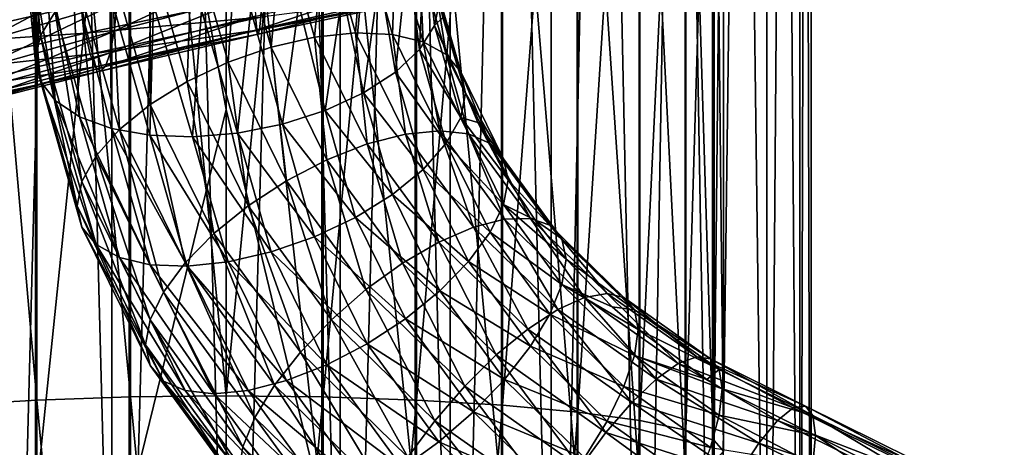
# Model space of a CAD drawing. Header units: metres. Extents: x -80 to 80, y -455 to 95.
# Tile 312 of 656: x -3.53 to 13.3, y -175.56 to -168.26. Entities that reach past the tile are written whole.
import ezdxf

# ---------------------------------------------------------------- set-up
doc = ezdxf.new("R2010")
doc.units = ezdxf.units.M
for name, color, linetype in [('solid_501010_K_01', 7, 'CONTINUOUS'), ('solid_501010_k_01_02', 7, 'CONTINUOUS'), ('solid_501010_k_02_01', 7, 'CONTINUOUS')]:
    doc.layers.add(name, color=color, linetype=linetype)

msp = doc.modelspace()

# ---------------------------------------------------------------- linework, layer by layer
at = {"layer": 'solid_501010_K_01'}
for points in [[(3.826834, -181.584335, 231.391663), (3.826834, -110.287094, 183.301071), (1.950903, -109.968887, 183.772842)], [(1.950903, -181.266113, 231.863434), (3.826834, -181.584335, 231.391663), (1.950903, -109.968887, 183.772842)], [(5.555702, -182.101074, 230.625549), (5.555702, -110.803848, 182.534958), (3.826834, -110.287094, 183.301071)], [(3.826834, -181.584335, 231.391663), (5.555702, -182.101074, 230.625549), (3.826834, -110.287094, 183.301071)], [(7.071068, -182.796509, 229.594528), (7.071068, -111.499275, 181.503937), (5.555702, -110.803848, 182.534958)], [(5.555702, -182.101074, 230.625549), (7.071068, -182.796509, 229.594528), (5.555702, -110.803848, 182.534958)], [(3.826834, -191.91687, 216.073044), (3.826834, -120.619637, 167.982452), (5.555702, -120.102882, 168.748566)], [(5.555702, -191.400116, 216.839157), (3.826834, -191.91687, 216.073044), (5.555702, -120.102882, 168.748566)], [(1.950903, -192.235077, 215.601273), (1.950903, -120.937851, 167.510681), (3.826834, -120.619637, 167.982452)], [(3.826834, -191.91687, 216.073044), (1.950903, -192.235077, 215.601273), (3.826834, -120.619637, 167.982452)], [(0, -192.342529, 215.441971), (0, -121.045296, 167.351379), (1.950903, -120.937851, 167.510681)], [(1.950903, -192.235077, 215.601273), (0, -192.342529, 215.441971), (1.950903, -120.937851, 167.510681)], [(0, -157.721603, 1145.31958), (0, -174.684158, 1147.603394), (1.658268, -157.752869, 1145.159302)], [(0, -174.684158, 1147.603394), (1.658268, -174.702347, 1147.44104), (1.658268, -157.752869, 1145.159302)], [(1.658268, -157.752869, 1145.159302), (1.658268, -174.702347, 1147.44104), (3.254351, -157.845566, 1144.683838)], [(1.658268, -174.702347, 1147.44104), (3.254351, -174.756241, 1146.959595), (3.254351, -157.845566, 1144.683838)], [(3.254351, -157.845566, 1144.683838), (3.254351, -174.756241, 1146.959595), (4.725122, -157.99614, 1143.911499)], [(3.254351, -174.756241, 1146.959595), (4.725122, -174.843781, 1146.177612), (4.725122, -157.99614, 1143.911499)], [(4.725122, -157.99614, 1143.911499), (4.725122, -174.843781, 1146.177612), (6.013947, -158.198792, 1142.872192)], [(4.725122, -174.843781, 1146.177612), (6.013947, -174.961578, 1145.125244), (6.013947, -158.198792, 1142.872192)], [(7.058206, -160.254974, 1132.325806), (7.058206, -176.156952, 1134.446777), (5.997412, -160.501343, 1131.062256)], [(5.997412, -160.501343, 1131.062256), (5.997412, -176.300171, 1133.167358), (4.705681, -160.703308, 1130.026245)], [(7.058206, -176.156952, 1134.446777), (5.997412, -176.300171, 1133.167358), (5.997412, -160.501343, 1131.062256)], [(3.232754, -160.853104, 1129.257935), (3.232754, -176.504669, 1131.340576), (1.635345, -160.944962, 1128.786865)], [(4.705681, -160.703308, 1130.026245), (4.705681, -176.417587, 1132.11853), (3.232754, -160.853104, 1129.257935)], [(4.705681, -176.417587, 1132.11853), (3.232754, -176.504669, 1131.340576), (3.232754, -160.853104, 1129.257935)], [(5.997412, -176.300171, 1133.167358), (4.705681, -176.417587, 1132.11853), (4.705681, -160.703308, 1130.026245)], [(0, -161.750977, 1128.765015), (1.635345, -160.944962, 1128.786865), (1.635345, -176.55806, 1130.863525)], [(3.232754, -176.504669, 1131.340576), (1.635345, -176.55806, 1130.863525), (1.635345, -160.944962, 1128.786865)], [(0, -169.794952, 1129.964111), (0, -161.750977, 1128.765015), (1.635345, -176.55806, 1130.863525)], [(0.034208, -168.983932, 630.865479), (-0.574443, -166.84639, 632.099609), (0.194292, -166.694305, 632.086121)], [(0.772901, -168.726349, 630.912903), (0.034208, -168.983932, 630.865479), (0.194292, -166.694305, 632.086121)], [(0.772901, -168.726349, 630.912903), (0.194292, -166.694305, 632.086121), (0.963027, -166.629974, 632.224548)], [(1.511594, -168.556519, 631.112305), (0.772901, -168.726349, 630.912903), (0.963027, -166.629974, 632.224548)], [(1.511594, -168.556519, 631.112305), (0.963027, -166.629974, 632.224548), (1.693215, -166.656616, 632.508057)], [(2.213246, -168.482941, 631.453674), (1.511594, -168.556519, 631.112305), (1.693215, -166.656616, 632.508057)], [(2.213246, -168.482941, 631.453674), (1.693215, -166.656616, 632.508057), (2.348241, -166.772903, 632.922424)], [(2.842673, -168.509323, 631.919922), (2.213246, -168.482941, 631.453674), (2.348241, -166.772903, 632.922424)], [(2.842673, -168.509323, 631.919922), (2.348241, -166.772903, 632.922424), (2.895258, -166.973007, 633.446838)], [(3.306838, -168.765472, 636.685303), (3.398296, -166.779053, 637.045776), (3.099096, -167.173523, 637.729004)], [(3.306838, -168.765472, 636.685303), (3.562342, -168.359634, 636.065369), (3.398296, -166.779053, 637.045776)], [(3.562342, -168.359634, 636.065369), (3.648957, -167.958023, 635.397949), (3.398296, -166.779053, 637.045776)], [(3.368313, -168.634354, 632.487671), (2.842673, -168.509323, 631.919922), (2.895258, -166.973007, 633.446838)], [(3.368313, -168.634354, 632.487671), (2.895258, -166.973007, 633.446838), (3.306838, -167.246887, 634.054993)], [(2.895258, -169.155228, 637.226563), (3.099096, -167.173523, 637.729004), (2.619788, -167.520721, 638.330383)], [(2.895258, -169.155228, 637.226563), (3.306838, -168.765472, 636.685303), (3.099096, -167.173523, 637.729004)], [(3.763808, -168.851746, 633.128418), (3.306838, -167.246887, 634.054993), (3.562342, -167.580811, 634.716431)], [(3.763808, -168.851746, 633.128418), (3.368313, -168.634354, 632.487671), (3.306838, -167.246887, 634.054993)], [(-1.914521, -168.452042, 1154.873047), (-1.863869, -167.96666, 1154.44458), (0.474618, -167.345093, 1154.493408)], [(0.487516, -167.829193, 1154.926636), (-1.914521, -168.452042, 1154.873047), (0.474618, -167.345093, 1154.493408)], [(2.348241, -169.509323, 637.662048), (2.619788, -167.520721, 638.330383), (1.988227, -167.800476, 638.814941)], [(2.348241, -169.509323, 637.662048), (2.895258, -169.155228, 637.226563), (2.619788, -167.520721, 638.330383)], [(4.009326, -169.150589, 633.81012), (3.562342, -167.580811, 634.716431), (3.648957, -167.958023, 635.397949)], [(4.009326, -169.150589, 633.81012), (3.763808, -168.851746, 633.128418), (3.562342, -167.580811, 634.716431)], [(0.524433, -168.430115, 1156.074707), (0.504365, -168.200897, 1155.461792), (2.974782, -167.623566, 1155.098511)], [(3.093142, -167.851959, 1155.700439), (0.524433, -168.430115, 1156.074707), (2.974782, -167.623566, 1155.098511)], [(-2.467812, -168.00209, 1158.914307), (-2.401798, -168.489227, 1158.47937), (0.611597, -167.852859, 1158.563965)], [(0.611597, -167.852859, 1158.563965), (-2.401798, -168.489227, 1158.47937), (0.591559, -168.215012, 1158.016968)], [(-1.98069, -168.825485, 1155.402954), (-1.914521, -168.452042, 1154.873047), (0.487516, -167.829193, 1154.926636)], [(0.504365, -168.200897, 1155.461792), (-1.98069, -168.825485, 1155.402954), (0.487516, -167.829193, 1154.926636)], [(0.546583, -168.506897, 1156.731812), (0.524433, -168.430115, 1156.074707), (3.093142, -167.851959, 1155.700439)], [(3.223786, -167.928085, 1156.344727), (0.546583, -168.506897, 1156.731812), (3.093142, -167.851959, 1155.700439)], [(0.569424, -168.434174, 1157.3927), (0.546583, -168.506897, 1156.731812), (3.223786, -167.928085, 1156.344727)], [(3.358504, -167.854965, 1156.992065), (0.569424, -168.434174, 1157.3927), (3.223786, -167.928085, 1156.344727)], [(0.591559, -168.215012, 1158.016968), (0.569424, -168.434174, 1157.3927), (3.358504, -167.854965, 1156.992065)], [(1.693215, -169.810013, 637.96991), (1.988227, -167.800476, 638.814941), (1.241117, -167.996536, 639.154541)], [(1.693215, -169.810013, 637.96991), (2.348241, -169.509323, 637.662048), (1.988227, -167.800476, 638.814941)], [(0.194292, -170.194305, 638.148254), (0.963027, -170.042221, 638.134766), (0.421878, -168.097488, 639.329407)], [(0.963027, -170.042221, 638.134766), (1.241117, -167.996536, 639.154541), (0.421878, -168.097488, 639.329407)], [(0.963027, -170.042221, 638.134766), (1.693215, -169.810013, 637.96991), (1.241117, -167.996536, 639.154541)], [(3.702589, -168.221405, 635.24585), (3.648957, -167.958023, 635.397949), (3.562342, -168.359634, 636.065369)], [(4.009326, -169.150589, 633.81012), (3.648957, -167.958023, 635.397949), (3.702589, -168.221405, 635.24585)], [(-2.401798, -168.489227, 1158.47937), (-2.32311, -168.849075, 1157.936401), (0.591559, -168.215012, 1158.016968)], [(0.591559, -168.215012, 1158.016968), (-2.32311, -168.849075, 1157.936401), (0.569424, -168.434174, 1157.3927)], [(-2.059498, -169.056824, 1156.010254), (-1.98069, -168.825485, 1155.402954), (0.504365, -168.200897, 1155.461792)], [(0.524433, -168.430115, 1156.074707), (-2.059498, -169.056824, 1156.010254), (0.504365, -168.200897, 1155.461792)], [(4.092557, -169.51593, 634.498474), (3.702589, -168.221405, 635.24585), (3.562342, -168.359634, 636.065369)], [(4.009326, -169.150589, 633.81012), (3.702589, -168.221405, 635.24585), (4.092557, -169.51593, 634.498474)], [(-2.32311, -168.849075, 1157.936401), (-2.236183, -169.065765, 1157.317017), (0.569424, -168.434174, 1157.3927)], [(0.569424, -168.434174, 1157.3927), (-2.236183, -169.065765, 1157.317017), (0.546583, -168.506897, 1156.731812)], [(-2.146485, -169.135986, 1156.661499), (-2.059498, -169.056824, 1156.010254), (0.524433, -168.430115, 1156.074707)], [(0.546583, -168.506897, 1156.731812), (-2.146485, -169.135986, 1156.661499), (0.524433, -168.430115, 1156.074707)], [(4.009326, -169.929413, 635.159058), (3.562342, -168.359634, 636.065369), (3.306838, -168.765472, 636.685303)], [(4.009326, -169.929413, 635.159058), (4.092557, -169.51593, 634.498474), (3.562342, -168.359634, 636.065369)], [(-2.236183, -169.065765, 1157.317017), (-2.146485, -169.135986, 1156.661499), (0.546583, -168.506897, 1156.731812)], [(1.720808, -170.65155, 629.801392), (0.772901, -168.726349, 630.912903), (1.511594, -168.556519, 631.112305)], [(2.410284, -170.38176, 630.058472), (1.511594, -168.556519, 631.112305), (2.213246, -168.482941, 631.453674)], [(2.410284, -170.38176, 630.058472), (1.720808, -170.65155, 629.801392), (1.511594, -168.556519, 631.112305)], [(3.065187, -170.213242, 630.454651), (2.213246, -168.482941, 631.453674), (2.842673, -168.509323, 631.919922)], [(3.065187, -170.213242, 630.454651), (2.410284, -170.38176, 630.058472), (2.213246, -168.482941, 631.453674)], [(3.652677, -170.154449, 630.970093), (2.842673, -168.509323, 631.919922), (3.368313, -168.634354, 632.487671)], [(3.652677, -170.154449, 630.970093), (3.065187, -170.213242, 630.454651), (2.842673, -168.509323, 631.919922)], [(1.031331, -171.009109, 629.696289), (0.034208, -168.983932, 630.865479), (0.772901, -168.726349, 630.912903)], [(1.720808, -170.65155, 629.801392), (1.031331, -171.009109, 629.696289), (0.772901, -168.726349, 630.912903)], [(3.763808, -170.370331, 635.758728), (3.306838, -168.765472, 636.685303), (2.895258, -169.155228, 637.226563)], [(3.763808, -170.370331, 635.758728), (4.009326, -169.929413, 635.159058), (3.306838, -168.765472, 636.685303)], [(4.143295, -170.208344, 631.578918), (3.368313, -168.634354, 632.487671), (3.763808, -168.851746, 633.128418)], [(4.143295, -170.208344, 631.578918), (3.652677, -170.154449, 630.970093), (3.368313, -168.634354, 632.487671)], [(4.51244, -170.372223, 632.25061), (3.763808, -168.851746, 633.128418), (4.009326, -169.150589, 633.81012)], [(4.51244, -170.372223, 632.25061), (4.143295, -170.208344, 631.578918), (3.763808, -168.851746, 633.128418)], [(0.376428, -171.436478, 629.748413), (-0.667444, -169.31636, 630.972473), (0.034208, -168.983932, 630.865479)], [(1.031331, -171.009109, 629.696289), (0.376428, -171.436478, 629.748413), (0.034208, -168.983932, 630.865479)], [(3.368313, -170.816574, 636.267334), (2.895258, -169.155228, 637.226563), (2.348241, -169.509323, 637.662048)], [(3.368313, -170.816574, 636.267334), (3.763808, -170.370331, 635.758728), (2.895258, -169.155228, 637.226563)], [(4.741601, -170.637848, 632.951416), (4.009326, -169.150589, 633.81012), (4.092557, -169.51593, 634.498474)], [(4.741601, -170.637848, 632.951416), (4.51244, -170.372223, 632.25061), (4.009326, -169.150589, 633.81012)], [(2.842673, -171.245743, 636.659485), (2.348241, -169.509323, 637.662048), (1.693215, -169.810013, 637.96991)], [(2.842673, -171.245743, 636.659485), (3.368313, -170.816574, 636.267334), (2.348241, -169.509323, 637.662048)], [(4.303218, -170.016983, 634.209229), (4.092557, -169.51593, 634.498474), (4.009326, -169.929413, 635.159058)], [(4.741601, -170.637848, 632.951416), (4.092557, -169.51593, 634.498474), (4.303218, -170.016983, 634.209229)], [(0, -177.882584, 1130.820557), (0, -169.794952, 1129.964111), (1.635345, -176.55806, 1130.863525)], [(2.213246, -171.636337, 636.915466), (1.693215, -169.810013, 637.96991), (0.963027, -170.042221, 638.134766)], [(2.213246, -171.636337, 636.915466), (2.842673, -171.245743, 636.659485), (1.693215, -169.810013, 637.96991)], [(4.741601, -171.416672, 634.300415), (4.009326, -169.929413, 635.159058), (3.763808, -170.370331, 635.758728)], [(4.819286, -170.991913, 633.646301), (4.303218, -170.016983, 634.209229), (4.009326, -169.929413, 635.159058)], [(4.741601, -171.416672, 634.300415), (4.819286, -170.991913, 633.646301), (4.009326, -169.929413, 635.159058)], [(1.511594, -171.968765, 637.022461), (0.963027, -170.042221, 638.134766), (0.194292, -170.194305, 638.148254)], [(1.511594, -171.968765, 637.022461), (2.213246, -171.636337, 636.915466), (0.963027, -170.042221, 638.134766)], [(4.741601, -170.637848, 632.951416), (4.303218, -170.016983, 634.209229), (4.819286, -170.991913, 633.646301)], [(0.772901, -172.226349, 636.975098), (1.511594, -171.968765, 637.022461), (0.194292, -170.194305, 638.148254)], [(3.635769, -172.058319, 629.090515), (2.410284, -170.38176, 630.058472), (3.065187, -170.213242, 630.454651)], [(4.226924, -171.802597, 629.537048), (3.065187, -170.213242, 630.454651), (3.652677, -170.154449, 630.970093)], [(4.226924, -171.802597, 629.537048), (3.635769, -172.058319, 629.090515), (3.065187, -170.213242, 630.454651)], [(4.757227, -171.665573, 630.097656), (3.652677, -170.154449, 630.970093), (4.143295, -170.208344, 631.578918)], [(4.757227, -171.665573, 630.097656), (4.226924, -171.802597, 629.537048), (3.652677, -170.154449, 630.970093)], [(5.200089, -171.654129, 630.744202), (4.143295, -170.208344, 631.578918), (4.51244, -170.372223, 632.25061)], [(5.200089, -171.654129, 630.744202), (4.757227, -171.665573, 630.097656), (4.143295, -170.208344, 631.578918)], [(3.013407, -172.419937, 628.780396), (1.720808, -170.65155, 629.801392), (2.410284, -170.38176, 630.058472)], [(3.635769, -172.058319, 629.090515), (3.013407, -172.419937, 628.780396), (2.410284, -170.38176, 630.058472)], [(4.51244, -171.890808, 634.880859), (3.763808, -170.370331, 635.758728), (3.368313, -170.816574, 636.267334)], [(4.51244, -171.890808, 634.880859), (4.741601, -171.416672, 634.300415), (3.763808, -170.370331, 635.758728)], [(5.533301, -171.768845, 631.444214), (4.51244, -170.372223, 632.25061), (4.741601, -170.637848, 632.951416)], [(5.533301, -171.768845, 631.444214), (5.200089, -171.654129, 630.744202), (4.51244, -170.372223, 632.25061)], [(2.391044, -172.869308, 628.622314), (1.031331, -171.009109, 629.696289), (1.720808, -170.65155, 629.801392)], [(3.013407, -172.419937, 628.780396), (2.391044, -172.869308, 628.622314), (1.720808, -170.65155, 629.801392)], [(5.740155, -172.003952, 632.16272), (4.741601, -170.637848, 632.951416), (4.819286, -170.991913, 633.646301)], [(5.740155, -172.003952, 632.16272), (5.533301, -171.768845, 631.444214), (4.741601, -170.637848, 632.951416)], [(4.143295, -172.390564, 635.358643), (3.368313, -170.816574, 636.267334), (2.842673, -171.245743, 636.659485)], [(4.143295, -172.390564, 635.358643), (4.51244, -171.890808, 634.880859), (3.368313, -170.816574, 636.267334)], [(1.799889, -173.383896, 628.624084), (0.376428, -171.436478, 629.748413), (1.031331, -171.009109, 629.696289)], [(2.391044, -172.869308, 628.622314), (1.799889, -173.383896, 628.624084), (1.031331, -171.009109, 629.696289)], [(5.280726, -171.683716, 633.246887), (4.819286, -170.991913, 633.646301), (4.741601, -171.416672, 634.300415)], [(5.740155, -172.003952, 632.16272), (4.819286, -170.991913, 633.646301), (5.280726, -171.683716, 633.246887)], [(3.652677, -172.890869, 635.709717), (2.842673, -171.245743, 636.659485), (2.213246, -171.636337, 636.915466)], [(3.652677, -172.890869, 635.709717), (4.143295, -172.390564, 635.358643), (2.842673, -171.245743, 636.659485)], [(1.269586, -173.937897, 628.785706), (-0.211062, -171.912247, 629.955261), (0.376428, -171.436478, 629.748413)], [(1.799889, -173.383896, 628.624084), (1.269586, -173.937897, 628.785706), (0.376428, -171.436478, 629.748413)], [(5.740155, -172.782776, 633.511658), (4.741601, -171.416672, 634.300415), (4.51244, -171.890808, 634.880859)], [(5.810278, -172.347687, 632.863586), (5.280726, -171.683716, 633.246887), (4.741601, -171.416672, 634.300415)], [(5.740155, -172.782776, 633.511658), (5.810278, -172.347687, 632.863586), (4.741601, -171.416672, 634.300415)], [(3.065187, -173.366623, 635.916504), (2.213246, -171.636337, 636.915466), (1.511594, -171.968765, 637.022461)], [(3.065187, -173.366623, 635.916504), (3.652677, -172.890869, 635.709717), (2.213246, -171.636337, 636.915466)], [(5.668301, -173.209763, 628.724609), (4.226924, -171.802597, 629.537048), (4.757227, -171.665573, 630.097656)], [(6.127654, -173.003464, 629.325195), (4.757227, -171.665573, 630.097656), (5.200089, -171.654129, 630.744202)], [(6.127654, -173.003464, 629.325195), (5.668301, -173.209763, 628.724609), (4.757227, -171.665573, 630.097656)], [(6.511262, -172.934174, 630.005127), (5.200089, -171.654129, 630.744202), (5.533301, -171.768845, 631.444214)], [(6.511262, -172.934174, 630.005127), (6.127654, -173.003464, 629.325195), (5.200089, -171.654129, 630.744202)], [(5.740155, -172.003952, 632.16272), (5.280726, -171.683716, 633.246887), (5.810278, -172.347687, 632.863586)], [(6.799892, -173.005371, 630.730347), (5.533301, -171.768845, 631.444214), (5.740155, -172.003952, 632.16272)], [(6.799892, -173.005371, 630.730347), (6.511262, -172.934174, 630.005127), (5.533301, -171.768845, 631.444214)], [(2.410284, -173.794006, 635.968689), (1.511594, -171.968765, 637.022461), (0.772901, -172.226349, 636.975098)], [(2.410284, -173.794006, 635.968689), (3.065187, -173.366623, 635.916504), (1.511594, -171.968765, 637.022461)], [(5.15624, -173.542694, 628.233521), (3.635769, -172.058319, 629.090515), (4.226924, -171.802597, 629.537048)], [(5.533301, -173.28743, 634.074524), (4.51244, -171.890808, 634.880859), (4.143295, -172.390564, 635.358643)], [(5.668301, -173.209763, 628.724609), (5.15624, -173.542694, 628.233521), (4.226924, -171.802597, 629.537048)], [(5.533301, -173.28743, 634.074524), (5.740155, -172.782776, 633.511658), (4.51244, -171.890808, 634.880859)], [(4.617146, -173.985611, 627.876465), (3.013407, -172.419937, 628.780396), (3.635769, -172.058319, 629.090515)], [(5.15624, -173.542694, 628.233521), (4.617146, -173.985611, 627.876465), (3.635769, -172.058319, 629.090515)], [(6.979071, -173.213455, 631.464417), (5.740155, -172.003952, 632.16272), (5.810278, -172.347687, 632.863586)], [(6.979071, -173.213455, 631.464417), (6.799892, -173.005371, 630.730347), (5.740155, -172.003952, 632.16272)], [(1.720808, -174.15155, 635.863586), (0.772901, -172.226349, 636.975098), (0.034208, -172.396194, 636.775696)], [(1.720808, -174.15155, 635.863586), (2.410284, -173.794006, 635.968689), (0.772901, -172.226349, 636.975098)], [(1.031331, -174.421356, 635.606445), (1.720808, -174.15155, 635.863586), (0.034208, -172.396194, 636.775696)], [(4.078052, -174.516266, 627.671387), (2.391044, -172.869308, 628.622314), (3.013407, -172.419937, 628.780396)], [(4.617146, -173.985611, 627.876465), (4.078052, -174.516266, 627.671387), (3.013407, -172.419937, 628.780396)], [(5.200089, -173.836349, 634.523865), (4.143295, -172.390564, 635.358643), (3.652677, -172.890869, 635.709717)], [(5.200089, -173.836349, 634.523865), (5.533301, -173.28743, 634.074524), (4.143295, -172.390564, 635.358643)], [(6.600672, -173.162903, 632.392883), (5.810278, -172.347687, 632.863586), (5.740155, -172.782776, 633.511658)], [(6.979071, -173.992279, 632.813354), (5.740155, -172.782776, 633.511658), (5.533301, -173.28743, 634.074524)], [(7.039812, -173.548019, 632.170532), (6.600672, -173.162903, 632.392883), (5.740155, -172.782776, 633.511658)], [(6.979071, -173.992279, 632.813354), (7.039812, -173.548019, 632.170532), (5.740155, -172.782776, 633.511658)], [(3.56599, -175.108063, 627.628662), (1.799889, -173.383896, 628.624084), (2.391044, -172.869308, 628.622314)], [(4.078052, -174.516266, 627.671387), (3.56599, -175.108063, 627.628662), (2.391044, -172.869308, 628.622314)], [(4.757227, -174.401978, 634.83728), (3.652677, -172.890869, 635.709717), (3.065187, -173.366623, 635.916504)], [(4.757227, -174.401978, 634.83728), (5.200089, -173.836349, 634.523865), (3.652677, -172.890869, 635.709717)], [(7.728382, -174.133408, 628.672852), (6.127654, -173.003464, 629.325195), (6.511262, -172.934174, 630.005127)], [(8.042781, -174.015259, 629.380981), (7.728382, -174.133408, 628.672852), (6.511262, -172.934174, 630.005127)], [(7.351905, -174.398193, 628.038513), (5.668301, -173.209763, 628.724609), (6.127654, -173.003464, 629.325195)], [(7.728382, -174.133408, 628.672852), (7.351905, -174.398193, 628.038513), (6.127654, -173.003464, 629.325195)], [(6.932228, -174.796356, 627.509705), (5.15624, -173.542694, 628.233521), (5.668301, -173.209763, 628.724609)], [(6.799892, -174.523956, 633.360596), (5.533301, -173.28743, 634.074524), (5.200089, -173.836349, 634.523865)], [(6.799892, -174.523956, 633.360596), (6.979071, -173.992279, 632.813354), (5.533301, -173.28743, 634.074524)], [(7.351905, -174.398193, 628.038513), (6.932228, -174.796356, 627.509705), (5.668301, -173.209763, 628.724609)], [(3.106638, -175.731339, 627.750305), (1.269586, -173.937897, 628.785706), (1.799889, -173.383896, 628.624084)], [(3.56599, -175.108063, 627.628662), (3.106638, -175.731339, 627.750305), (1.799889, -173.383896, 628.624084)], [(4.226924, -174.955978, 634.998901), (3.065187, -173.366623, 635.916504), (2.410284, -173.794006, 635.968689)], [(4.226924, -174.955978, 634.998901), (4.757227, -174.401978, 634.83728), (3.065187, -173.366623, 635.916504)], [(6.490396, -175.307922, 627.113037), (4.617146, -173.985611, 627.876465), (5.15624, -173.542694, 628.233521)], [(6.932228, -174.796356, 627.509705), (6.490396, -175.307922, 627.113037), (5.15624, -173.542694, 628.233521)], [(3.635769, -175.470566, 635.000671), (2.410284, -173.794006, 635.968689), (1.720808, -174.15155, 635.863586)], [(3.635769, -175.470566, 635.000671), (4.226924, -174.955978, 634.998901), (2.410284, -173.794006, 635.968689)], [(2.723029, -176.354828, 628.030273), (0.826724, -174.503525, 629.09906), (1.269586, -173.937897, 628.785706)], [(3.106638, -175.731339, 627.750305), (2.723029, -176.354828, 628.030273), (1.269586, -173.937897, 628.785706)], [(6.048564, -175.907227, 626.868347), (4.078052, -174.516266, 627.671387), (4.617146, -173.985611, 627.876465)], [(6.490396, -175.307922, 627.113037), (6.048564, -175.907227, 626.868347), (4.617146, -173.985611, 627.876465)], [(6.511262, -175.116394, 633.784851), (5.200089, -173.836349, 634.523865), (4.757227, -174.401978, 634.83728)], [(6.511262, -175.116394, 633.784851), (6.799892, -174.523956, 633.360596), (5.200089, -173.836349, 634.523865)], [(3.013407, -175.919937, 634.84259), (1.720808, -174.15155, 635.863586), (1.031331, -174.421356, 635.606445)], [(3.013407, -175.919937, 634.84259), (3.635769, -175.470566, 635.000671), (1.720808, -174.15155, 635.863586)], [(2.391044, -176.281555, 634.532471), (1.031331, -174.421356, 635.606445), (0.376428, -174.589859, 635.210266)], [(2.391044, -176.281555, 634.532471), (3.013407, -175.919937, 634.84259), (1.031331, -174.421356, 635.606445)], [(6.127654, -175.739883, 634.064819), (4.757227, -174.401978, 634.83728), (4.226924, -174.955978, 634.998901)], [(6.127654, -175.739883, 634.064819), (6.511262, -175.116394, 633.784851), (4.757227, -174.401978, 634.83728)], [(1.799889, -176.537277, 634.085938), (2.391044, -176.281555, 634.532471), (0.376428, -174.589859, 635.210266)], [(2.434399, -176.94725, 628.454468), (0.493512, -175.052444, 629.548462), (0.826724, -174.503525, 629.09906)], [(2.723029, -176.354828, 628.030273), (2.434399, -176.94725, 628.454468), (0.826724, -174.503525, 629.09906)], [(5.628888, -176.564255, 626.787903), (3.56599, -175.108063, 627.628662), (4.078052, -174.516266, 627.671387)], [(6.048564, -175.907227, 626.868347), (5.628888, -176.564255, 626.787903), (4.078052, -174.516266, 627.671387)], [(8.279337, -175.568283, 632.75769), (6.799892, -174.523956, 633.360596), (6.511262, -175.116394, 633.784851)], [(0, -174.684158, 1147.603394), (0, -191.776886, 1148.488159), (1.658268, -174.702347, 1147.44104)], [(0, -191.776886, 1148.488159), (1.658268, -191.78186, 1148.324829), (1.658268, -174.702347, 1147.44104)], [(1.658268, -174.702347, 1147.44104), (1.658268, -191.78186, 1148.324829), (3.254351, -174.756241, 1146.959595)], [(1.658268, -191.78186, 1148.324829), (3.254351, -191.796585, 1147.840698), (3.254351, -174.756241, 1146.959595)], [(3.254351, -174.756241, 1146.959595), (3.254351, -191.796585, 1147.840698), (4.725122, -174.843781, 1146.177612)], [(3.254351, -191.796585, 1147.840698), (4.725122, -191.820511, 1147.054199), (4.725122, -174.843781, 1146.177612)], [(5.668301, -176.363144, 634.186462), (4.226924, -174.955978, 634.998901), (3.635769, -175.470566, 635.000671)], [(5.668301, -176.363144, 634.186462), (6.127654, -175.739883, 634.064819), (4.226924, -174.955978, 634.998901)], [(4.725122, -174.843781, 1146.177612), (4.725122, -191.820511, 1147.054199), (6.013947, -174.961578, 1145.125244)], [(4.725122, -191.820511, 1147.054199), (6.013947, -191.852707, 1145.995728), (6.013947, -174.961578, 1145.125244)], [(2.255221, -177.478928, 629.001709), (0.286658, -175.557098, 630.111328), (0.493512, -175.052444, 629.548462)], [(2.434399, -176.94725, 628.454468), (2.255221, -177.478928, 629.001709), (0.493512, -175.052444, 629.548462)], [(5.252411, -177.246017, 626.875793), (3.106638, -175.731339, 627.750305), (3.56599, -175.108063, 627.628662)], [(5.628888, -176.564255, 626.787903), (5.252411, -177.246017, 626.875793), (3.56599, -175.108063, 627.628662)], [(8.042781, -176.197479, 633.160706), (6.511262, -175.116394, 633.784851), (6.127654, -175.739883, 634.064819)], [(8.042781, -176.197479, 633.160706), (8.279337, -175.568283, 632.75769), (6.511262, -175.116394, 633.784851)], [(8.388465, -176.694275, 626.342773), (6.048564, -175.907227, 626.868347), (6.490396, -175.307922, 627.113037)], [(8.750434, -176.032852, 626.723389), (8.388465, -176.694275, 626.342773), (6.490396, -175.307922, 627.113037)], [(5.15624, -176.954956, 634.143677), (3.635769, -175.470566, 635.000671), (3.013407, -175.919937, 634.84259)], [(5.15624, -176.954956, 634.143677), (5.668301, -176.363144, 634.186462), (3.635769, -175.470566, 635.000671)], [(0.286658, -175.557098, 630.111328), (2.19448, -177.923187, 629.644531), (0.216535, -175.992203, 630.759399)], [(2.255221, -177.478928, 629.001709), (2.19448, -177.923187, 629.644531), (0.286658, -175.557098, 630.111328)]]:
    msp.add_3dface(points, dxfattribs=at)
at = {"layer": 'solid_501010_k_01_02'}
for points in [[(8.314696, -183.64389, 228.338242), (8.314696, -112.346657, 180.24765), (7.071068, -111.499275, 181.503937)], [(7.071068, -182.796509, 229.594528), (8.314696, -183.64389, 228.338242), (7.071068, -111.499275, 181.503937)], [(9.238795, -184.610657, 226.904938), (9.238795, -113.313431, 178.814346), (8.314696, -112.346657, 180.24765)], [(8.314696, -183.64389, 228.338242), (9.238795, -184.610657, 226.904938), (8.314696, -112.346657, 180.24765)], [(9.807853, -185.659668, 225.349716), (9.807853, -114.362434, 177.259125), (9.238795, -113.313431, 178.814346)], [(9.238795, -184.610657, 226.904938), (9.807853, -185.659668, 225.349716), (9.238795, -113.313431, 178.814346)], [(10, -186.750595, 223.732346), (10, -115.453369, 175.641754), (9.807853, -114.362434, 177.259125)], [(9.807853, -185.659668, 225.349716), (10, -186.750595, 223.732346), (9.807853, -114.362434, 177.259125)], [(9.807853, -187.841522, 222.114975), (9.807853, -116.544296, 174.024384), (10, -115.453369, 175.641754)], [(10, -186.750595, 223.732346), (9.807853, -187.841522, 222.114975), (10, -115.453369, 175.641754)], [(9.238795, -188.890533, 220.559753), (9.238795, -117.593307, 172.469177), (9.807853, -116.544296, 174.024384)], [(9.807853, -187.841522, 222.114975), (9.238795, -188.890533, 220.559753), (9.807853, -116.544296, 174.024384)], [(8.314696, -189.8573, 219.126465), (8.314696, -118.560074, 171.035873), (9.238795, -117.593307, 172.469177)], [(9.238795, -188.890533, 220.559753), (8.314696, -189.8573, 219.126465), (9.238795, -117.593307, 172.469177)], [(7.071068, -190.704681, 217.870163), (7.071068, -119.407455, 169.779587), (8.314696, -118.560074, 171.035873)], [(8.314696, -189.8573, 219.126465), (7.071068, -190.704681, 217.870163), (8.314696, -118.560074, 171.035873)], [(5.555702, -191.400116, 216.839157), (5.555702, -120.102882, 168.748566), (7.071068, -119.407455, 169.779587)], [(7.071068, -190.704681, 217.870163), (5.555702, -191.400116, 216.839157), (7.071068, -119.407455, 169.779587)], [(6.013947, -158.198792, 1142.872192), (6.013947, -174.961578, 1145.125244), (7.071198, -158.445709, 1141.605713)], [(6.013947, -174.961578, 1145.125244), (7.071198, -175.105133, 1143.842896), (7.071198, -158.445709, 1141.605713)], [(7.071198, -158.445709, 1141.605713), (7.071198, -175.105133, 1143.842896), (7.856166, -158.727386, 1140.161011)], [(7.071198, -175.105133, 1143.842896), (7.856166, -175.26889, 1142.380127), (7.856166, -158.727386, 1140.161011)], [(7.856166, -158.727386, 1140.161011), (7.856166, -175.26889, 1142.380127), (8.338623, -159.032974, 1138.593506)], [(7.856166, -175.26889, 1142.380127), (8.338623, -175.446533, 1140.793091), (8.338623, -159.032974, 1138.593506)], [(8.338623, -159.032974, 1138.593506), (8.338623, -175.446533, 1140.793091), (8.499992, -159.350723, 1136.963867)], [(8.499992, -159.350723, 1136.963867), (8.499992, -175.631256, 1139.142944), (8.33406, -159.668381, 1135.334595)], [(8.338623, -175.446533, 1140.793091), (8.499992, -175.631256, 1139.142944), (8.499992, -159.350723, 1136.963867)], [(8.33406, -159.668381, 1135.334595), (8.33406, -175.815933, 1137.493286), (7.847216, -159.973724, 1133.768433)], [(8.499992, -175.631256, 1139.142944), (8.33406, -175.815933, 1137.493286), (8.33406, -159.668381, 1135.334595)], [(7.847216, -159.973724, 1133.768433), (7.847216, -175.993439, 1135.907593), (7.058206, -160.254974, 1132.325806)], [(8.33406, -175.815933, 1137.493286), (7.847216, -175.993439, 1135.907593), (7.847216, -159.973724, 1133.768433)], [(7.847216, -175.993439, 1135.907593), (7.058206, -176.156952, 1134.446777), (7.058206, -160.254974, 1132.325806)], [(6.979071, -173.213455, 631.464417), (5.810278, -172.347687, 632.863586), (6.600672, -173.162903, 632.392883)], [(8.042781, -174.015259, 629.380981), (6.511262, -172.934174, 630.005127), (6.799892, -173.005371, 630.730347)], [(8.279337, -174.049698, 630.12738), (6.799892, -173.005371, 630.730347), (6.979071, -173.213455, 631.464417)], [(8.279337, -174.049698, 630.12738), (8.042781, -174.015259, 629.380981), (6.799892, -173.005371, 630.730347)], [(6.979071, -173.213455, 631.464417), (6.600672, -173.162903, 632.392883), (7.039812, -173.548019, 632.170532)], [(8.426188, -174.23497, 630.874634), (6.979071, -173.213455, 631.464417), (7.039812, -173.548019, 632.170532)], [(8.426188, -174.23497, 630.874634), (8.279337, -174.049698, 630.12738), (6.979071, -173.213455, 631.464417)], [(8.21655, -174.402405, 631.677307), (7.039812, -173.548019, 632.170532), (6.979071, -173.992279, 632.813354)], [(8.426188, -174.23497, 630.874634), (7.039812, -173.548019, 632.170532), (8.21655, -174.402405, 631.677307)], [(8.426188, -175.013794, 632.223572), (6.979071, -173.992279, 632.813354), (6.799892, -174.523956, 633.360596)], [(8.47597, -174.561798, 631.585266), (8.21655, -174.402405, 631.677307), (6.979071, -173.992279, 632.813354)], [(8.426188, -175.013794, 632.223572), (8.47597, -174.561798, 631.585266), (6.979071, -173.992279, 632.813354)], [(9.42263, -175.102142, 627.945557), (7.351905, -174.398193, 628.038513), (7.728382, -174.133408, 628.672852)], [(9.693714, -174.88707, 628.716003), (7.728382, -174.133408, 628.672852), (8.042781, -174.015259, 629.380981)], [(9.693714, -174.88707, 628.716003), (9.42263, -175.102142, 627.945557), (7.728382, -174.133408, 628.672852)], [(9.899445, -174.858917, 629.534668), (8.042781, -174.015259, 629.380981), (8.279337, -174.049698, 630.12738)], [(9.899445, -174.858917, 629.534668), (9.693714, -174.88707, 628.716003), (8.042781, -174.015259, 629.380981)], [(10.027842, -175.019333, 630.353882), (8.279337, -174.049698, 630.12738), (8.426188, -174.23497, 630.874634)], [(10.027842, -175.019333, 630.353882), (9.899445, -174.858917, 629.534668), (8.279337, -174.049698, 630.12738)], [(8.426188, -174.23497, 630.874634), (8.21655, -174.402405, 631.677307), (8.47597, -174.561798, 631.585266)], [(10.027842, -175.019333, 630.353882), (8.426188, -174.23497, 630.874634), (8.47597, -174.561798, 631.585266)], [(9.10198, -175.491638, 627.268188), (6.932228, -174.796356, 627.509705), (7.351905, -174.398193, 628.038513)], [(9.42263, -175.102142, 627.945557), (9.10198, -175.491638, 627.268188), (7.351905, -174.398193, 628.038513)], [(8.279337, -175.568283, 632.75769), (8.426188, -175.013794, 632.223572), (6.799892, -174.523956, 633.360596)], [(10.071428, -175.358551, 631.125244), (8.47597, -174.561798, 631.585266), (8.426188, -175.013794, 632.223572)], [(10.027842, -175.019333, 630.353882), (8.47597, -174.561798, 631.585266), (10.071428, -175.358551, 631.125244)], [(8.750434, -176.032852, 626.723389), (6.490396, -175.307922, 627.113037), (6.932228, -174.796356, 627.509705)], [(9.10198, -175.491638, 627.268188), (8.750434, -176.032852, 626.723389), (6.932228, -174.796356, 627.509705)], [(6.013947, -174.961578, 1145.125244), (6.013947, -191.852707, 1145.995728), (7.071198, -175.105133, 1143.842896)], [(12.671943, -176.359711, 627.865784), (9.42263, -175.102142, 627.945557), (9.693714, -174.88707, 628.716003)], [(12.940881, -176.362808, 628.666443), (9.693714, -174.88707, 628.716003), (9.899445, -174.858917, 629.534668)], [(12.940881, -176.362808, 628.666443), (12.671943, -176.359711, 627.865784), (9.693714, -174.88707, 628.716003)], [(13.108726, -176.542725, 629.474365), (9.899445, -174.858917, 629.534668), (10.027842, -175.019333, 630.353882)], [(13.108726, -176.542725, 629.474365), (12.940881, -176.362808, 628.666443), (9.899445, -174.858917, 629.534668)], [(6.013947, -191.852707, 1145.995728), (7.071198, -191.891937, 1144.705933), (7.071198, -175.105133, 1143.842896)], [(7.071198, -175.105133, 1143.842896), (7.071198, -191.891937, 1144.705933), (7.856166, -175.26889, 1142.380127)], [(10.02879, -175.850677, 631.797852), (8.426188, -175.013794, 632.223572), (8.279337, -175.568283, 632.75769)], [(10.02879, -175.850677, 631.797852), (10.071428, -175.358551, 631.125244), (8.426188, -175.013794, 632.223572)], [(12.317574, -176.5336, 627.119141), (9.10198, -175.491638, 627.268188), (9.42263, -175.102142, 627.945557)], [(12.671943, -176.359711, 627.865784), (12.317574, -176.5336, 627.119141), (9.42263, -175.102142, 627.945557)], [(13.299675, -176.967636, 630.196228), (10.027842, -175.019333, 630.353882), (10.071428, -175.358551, 631.125244)], [(13.108726, -176.542725, 629.474365), (10.027842, -175.019333, 630.353882), (13.299675, -176.967636, 630.196228)], [(7.071198, -191.891937, 1144.705933), (7.856166, -191.936691, 1143.234619), (7.856166, -175.26889, 1142.380127)], [(7.856166, -175.26889, 1142.380127), (7.856166, -191.936691, 1143.234619), (8.338623, -175.446533, 1140.793091)], [(7.856166, -191.936691, 1143.234619), (8.338623, -191.985229, 1141.638428), (8.338623, -175.446533, 1140.793091)], [(8.338623, -175.446533, 1140.793091), (8.338623, -191.985229, 1141.638428), (8.499992, -175.631256, 1139.142944)], [(11.898409, -176.87439, 626.469849), (8.750434, -176.032852, 626.723389), (9.10198, -175.491638, 627.268188)], [(12.317574, -176.5336, 627.119141), (11.898409, -176.87439, 626.469849), (9.10198, -175.491638, 627.268188)], [(13.109966, -177.374222, 630.918213), (10.071428, -175.358551, 631.125244), (10.02879, -175.850677, 631.797852)], [(13.109966, -177.374222, 630.918213), (13.299675, -176.967636, 630.196228), (10.071428, -175.358551, 631.125244)]]:
    msp.add_3dface(points, dxfattribs=at)
at = {"layer": 'solid_501010_k_02_01'}
for points in [[(0, -181.158661, 232.02272), (0, -109.861435, 183.932129), (-1.950903, -109.968887, 183.772842)], [(1.950903, -181.266113, 231.863434), (1.950903, -109.968887, 183.772842), (0, -109.861435, 183.932129)], [(1.950903, -181.266113, 231.863434), (0, -109.861435, 183.932129), (0, -181.158661, 232.02272)], [(-1.950903, -181.266113, 231.863434), (-1.950903, -109.968887, 183.772842), (-3.826834, -110.287094, 183.301071)], [(-1.950903, -181.266113, 231.863434), (0, -181.158661, 232.02272), (-1.950903, -109.968887, 183.772842)], [(-3.826834, -181.584335, 231.391663), (-1.950903, -181.266113, 231.863434), (-3.826834, -110.287094, 183.301071)], [(-3.826834, -191.91687, 216.073044), (-3.826834, -120.619637, 167.982452), (-1.950903, -120.937851, 167.510681)], [(-1.950903, -192.235077, 215.601273), (-3.826834, -191.91687, 216.073044), (-1.950903, -120.937851, 167.510681)], [(-1.950903, -192.235077, 215.601273), (-1.950903, -120.937851, 167.510681), (0, -121.045296, 167.351379)], [(0, -192.342529, 215.441971), (-1.950903, -192.235077, 215.601273), (0, -121.045296, 167.351379)], [(-3.232754, -157.843903, 1144.692505), (-1.635345, -174.701874, 1147.445557), (-1.635345, -157.752045, 1145.163696)], [(-1.635345, -157.752045, 1145.163696), (0, -174.684158, 1147.603394), (0, -157.721603, 1145.31958)], [(-1.635345, -157.752045, 1145.163696), (-1.635345, -174.701874, 1147.445557), (0, -174.684158, 1147.603394)], [(-4.705681, -157.993683, 1143.924194), (-3.232754, -174.75528, 1146.968506), (-3.232754, -157.843903, 1144.692505)], [(-4.705681, -157.993683, 1143.924194), (-4.705681, -174.842361, 1146.190552), (-3.232754, -174.75528, 1146.968506)], [(-3.232754, -157.843903, 1144.692505), (-3.232754, -174.75528, 1146.968506), (-1.635345, -174.701874, 1147.445557)], [(-3.254351, -160.851425, 1129.266724), (-4.725122, -176.416168, 1132.131348), (-4.725122, -160.700836, 1130.039063)], [(-3.254351, -160.851425, 1129.266724), (-3.254351, -176.503708, 1131.349487), (-4.725122, -176.416168, 1132.131348)], [(-1.658268, -160.944122, 1128.79126), (-3.254351, -176.503708, 1131.349487), (-3.254351, -160.851425, 1129.266724)], [(-1.658268, -160.944122, 1128.79126), (-1.658268, -176.557602, 1130.868042), (-3.254351, -176.503708, 1131.349487)], [(-1.658268, -160.944122, 1128.79126), (0, -161.750977, 1128.765015), (0, -169.794952, 1129.964111)], [(-1.658268, -160.944122, 1128.79126), (0, -169.794952, 1129.964111), (-1.658268, -176.557602, 1130.868042)], [(-3.260373, -168.930588, 634.836426), (-3.5, -166.36026, 636.320435), (-3.398296, -165.941452, 635.595032)], [(-3.173757, -168.528976, 634.169006), (-3.260373, -168.930588, 634.836426), (-3.398296, -165.941452, 635.595032)], [(-2.918254, -168.123123, 633.549072), (-3.173757, -168.528976, 634.169006), (-3.398296, -165.941452, 635.595032)], [(-3.173757, -169.3078, 635.517944), (-3.398296, -166.779053, 637.045776), (-3.5, -166.36026, 636.320435)], [(-3.260373, -168.930588, 634.836426), (-3.173757, -169.3078, 635.517944), (-3.5, -166.36026, 636.320435)], [(-2.918254, -169.641724, 636.179382), (-3.099096, -167.173523, 637.729004), (-3.398296, -166.779053, 637.045776)], [(-3.173757, -169.3078, 635.517944), (-2.918254, -169.641724, 636.179382), (-3.398296, -166.779053, 637.045776)], [(-0.667444, -169.31636, 630.972473), (-1.304631, -167.078598, 632.264465), (-0.574443, -166.84639, 632.099609)], [(0.034208, -168.983932, 630.865479), (-0.667444, -169.31636, 630.972473), (-0.574443, -166.84639, 632.099609)], [(-1.296871, -169.706955, 631.228455), (-1.959656, -167.379288, 632.572327), (-1.304631, -167.078598, 632.264465)], [(-0.667444, -169.31636, 630.972473), (-1.296871, -169.706955, 631.228455), (-1.304631, -167.078598, 632.264465)], [(-2.506674, -169.915604, 636.787537), (-2.619788, -167.520721, 638.330383), (-3.099096, -167.173523, 637.729004)], [(-2.918254, -169.641724, 636.179382), (-2.506674, -169.915604, 636.787537), (-3.099096, -167.173523, 637.729004)], [(-4.149141, -168.630371, 1154.004883), (-4.077032, -168.063766, 1153.711304), (-1.831477, -167.400497, 1154.140503)], [(-1.863869, -167.96666, 1154.44458), (-4.149141, -168.630371, 1154.004883), (-1.831477, -167.400497, 1154.140503)], [(-1.822511, -170.136124, 631.620605), (-2.506674, -167.733383, 633.007813), (-1.959656, -167.379288, 632.572327)], [(-1.296871, -169.706955, 631.228455), (-1.822511, -170.136124, 631.620605), (-1.959656, -167.379288, 632.572327)], [(-1.959656, -170.115692, 637.311951), (-1.988227, -167.800476, 638.814941), (-2.619788, -167.520721, 638.330383)], [(-2.506674, -169.915604, 636.787537), (-1.959656, -170.115692, 637.311951), (-2.619788, -167.520721, 638.330383)], [(-2.218006, -170.582367, 632.129272), (-2.918254, -168.123123, 633.549072), (-2.506674, -167.733383, 633.007813)], [(-1.822511, -170.136124, 631.620605), (-2.218006, -170.582367, 632.129272), (-2.506674, -167.733383, 633.007813)], [(-1.304631, -170.231995, 637.726318), (-1.241117, -167.996536, 639.154541), (-1.988227, -167.800476, 638.814941)], [(-1.959656, -170.115692, 637.311951), (-1.304631, -170.231995, 637.726318), (-1.988227, -167.800476, 638.814941)], [(-5.605915, -168.119598, 1158.606689), (-5.493573, -168.694962, 1158.309937), (-2.467812, -168.00209, 1158.914307)], [(-2.467812, -168.00209, 1158.914307), (-5.493573, -168.694962, 1158.309937), (-2.401798, -168.489227, 1158.47937)], [(-4.261897, -169.117203, 1154.418091), (-4.149141, -168.630371, 1154.004883), (-1.863869, -167.96666, 1154.44458)], [(-1.914521, -168.452042, 1154.873047), (-4.261897, -169.117203, 1154.418091), (-1.863869, -167.96666, 1154.44458)], [(-1.304631, -170.231995, 637.726318), (-0.574443, -170.258636, 638.009827), (-1.241117, -167.996536, 639.154541)], [(-0.574443, -170.258636, 638.009827), (-0.421878, -168.097488, 639.329407), (-1.241117, -167.996536, 639.154541)], [(-0.574443, -170.258636, 638.009827), (0.194292, -170.194305, 638.148254), (-0.421878, -168.097488, 639.329407)], [(0.194292, -170.194305, 638.148254), (0.421878, -168.097488, 639.329407), (-0.421878, -168.097488, 639.329407)], [(-2.463525, -171.023285, 632.728882), (-3.173757, -168.528976, 634.169006), (-2.918254, -168.123123, 633.549072)], [(-2.218006, -170.582367, 632.129272), (-2.463525, -171.023285, 632.728882), (-2.918254, -168.123123, 633.549072)], [(-5.493573, -168.694962, 1158.309937), (-5.34662, -169.177612, 1157.891357), (-2.401798, -168.489227, 1158.47937)], [(-2.401798, -168.489227, 1158.47937), (-5.34662, -169.177612, 1157.891357), (-2.32311, -168.849075, 1157.936401)], [(-4.409196, -169.493011, 1154.928711), (-4.261897, -169.117203, 1154.418091), (-1.914521, -168.452042, 1154.873047)], [(-1.98069, -168.825485, 1155.402954), (-4.409196, -169.493011, 1154.928711), (-1.914521, -168.452042, 1154.873047)], [(-3.173757, -168.528976, 634.169006), (-2.546756, -171.436768, 633.389465), (-3.260373, -168.930588, 634.836426)], [(-2.463525, -171.023285, 632.728882), (-2.546756, -171.436768, 633.389465), (-3.173757, -168.528976, 634.169006)], [(-5.34662, -169.177612, 1157.891357), (-5.171453, -169.532791, 1157.368774), (-2.32311, -168.849075, 1157.936401)], [(-2.32311, -168.849075, 1157.936401), (-5.171453, -169.532791, 1157.368774), (-2.236183, -169.065765, 1157.317017)], [(-4.584628, -169.727585, 1155.513794), (-4.409196, -169.493011, 1154.928711), (-1.98069, -168.825485, 1155.402954)], [(-2.059498, -169.056824, 1156.010254), (-4.584628, -169.727585, 1155.513794), (-1.98069, -168.825485, 1155.402954)], [(-2.463525, -171.802109, 634.077881), (-3.173757, -169.3078, 635.517944), (-3.260373, -168.930588, 634.836426)], [(-2.546756, -171.436768, 633.389465), (-2.463525, -171.802109, 634.077881), (-3.260373, -168.930588, 634.836426)], [(-5.171453, -169.532791, 1157.368774), (-4.977946, -169.744827, 1156.772339), (-2.236183, -169.065765, 1157.317017)], [(-2.236183, -169.065765, 1157.317017), (-4.977946, -169.744827, 1156.772339), (-2.146485, -169.135986, 1156.661499)], [(-4.778269, -169.810654, 1156.141113), (-4.584628, -169.727585, 1155.513794), (-2.059498, -169.056824, 1156.010254)], [(-2.146485, -169.135986, 1156.661499), (-4.778269, -169.810654, 1156.141113), (-2.059498, -169.056824, 1156.010254)], [(-4.977946, -169.744827, 1156.772339), (-4.778269, -169.810654, 1156.141113), (-2.146485, -169.135986, 1156.661499)], [(-2.218006, -172.100952, 634.759521), (-2.918254, -169.641724, 636.179382), (-3.173757, -169.3078, 635.517944)], [(-2.463525, -171.802109, 634.077881), (-2.218006, -172.100952, 634.759521), (-3.173757, -169.3078, 635.517944)], [(-0.211062, -171.912247, 629.955261), (-1.296871, -169.706955, 631.228455), (-0.667444, -169.31636, 630.972473)], [(0.376428, -171.436478, 629.748413), (-0.211062, -171.912247, 629.955261), (-0.667444, -169.31636, 630.972473)], [(-1.822511, -172.318344, 635.40033), (-2.506674, -169.915604, 636.787537), (-2.918254, -169.641724, 636.179382)], [(-2.218006, -172.100952, 634.759521), (-1.822511, -172.318344, 635.40033), (-2.918254, -169.641724, 636.179382)], [(-0.70168, -172.412537, 630.306335), (-1.822511, -170.136124, 631.620605), (-1.296871, -169.706955, 631.228455)], [(-0.211062, -171.912247, 629.955261), (-0.70168, -172.412537, 630.306335), (-1.296871, -169.706955, 631.228455)], [(-1.296871, -172.443375, 635.968079), (-1.959656, -170.115692, 637.311951), (-2.506674, -169.915604, 636.787537)], [(-1.822511, -172.318344, 635.40033), (-1.296871, -172.443375, 635.968079), (-2.506674, -169.915604, 636.787537)], [(-1.658268, -176.557602, 1130.868042), (0, -169.794952, 1129.964111), (0, -177.882584, 1130.820557)], [(-0.667444, -172.469757, 636.434326), (-1.304631, -170.231995, 637.726318), (-1.959656, -170.115692, 637.311951)], [(-1.296871, -172.443375, 635.968079), (-0.667444, -172.469757, 636.434326), (-1.959656, -170.115692, 637.311951)], [(-1.070825, -172.912292, 630.784058), (-2.218006, -170.582367, 632.129272), (-1.822511, -170.136124, 631.620605)], [(-0.70168, -172.412537, 630.306335), (-1.070825, -172.912292, 630.784058), (-1.822511, -170.136124, 631.620605)], [(0.034208, -172.396194, 636.775696), (-0.574443, -170.258636, 638.009827), (-1.304631, -170.231995, 637.726318)], [(-0.667444, -172.469757, 636.434326), (0.034208, -172.396194, 636.775696), (-1.304631, -170.231995, 637.726318)], [(0.772901, -172.226349, 636.975098), (0.194292, -170.194305, 638.148254), (-0.574443, -170.258636, 638.009827)], [(0.034208, -172.396194, 636.775696), (0.772901, -172.226349, 636.975098), (-0.574443, -170.258636, 638.009827)], [(-1.299985, -173.386429, 631.364563), (-2.463525, -171.023285, 632.728882), (-2.218006, -170.582367, 632.129272)], [(-1.070825, -172.912292, 630.784058), (-1.299985, -173.386429, 631.364563), (-2.218006, -170.582367, 632.129272)], [(-2.463525, -171.023285, 632.728882), (-1.377671, -173.811188, 632.018616), (-2.546756, -171.436768, 633.389465)], [(-1.299985, -173.386429, 631.364563), (-1.377671, -173.811188, 632.018616), (-2.463525, -171.023285, 632.728882)], [(-1.299985, -174.165253, 632.713501), (-2.463525, -171.802109, 634.077881), (-2.546756, -171.436768, 633.389465)], [(-1.377671, -173.811188, 632.018616), (-1.299985, -174.165253, 632.713501), (-2.546756, -171.436768, 633.389465)], [(-1.070825, -174.430893, 633.414368), (-2.218006, -172.100952, 634.759521), (-2.463525, -171.802109, 634.077881)], [(-1.299985, -174.165253, 632.713501), (-1.070825, -174.430893, 633.414368), (-2.463525, -171.802109, 634.077881)], [(0.826724, -174.503525, 629.09906), (-0.70168, -172.412537, 630.306335), (-0.211062, -171.912247, 629.955261)], [(1.269586, -173.937897, 628.785706), (0.826724, -174.503525, 629.09906), (-0.211062, -171.912247, 629.955261)], [(-0.70168, -174.594757, 634.085999), (-1.822511, -172.318344, 635.40033), (-2.218006, -172.100952, 634.759521)], [(-1.070825, -174.430893, 633.414368), (-0.70168, -174.594757, 634.085999), (-2.218006, -172.100952, 634.759521)], [(-0.211062, -174.648651, 634.694824), (-1.296871, -172.443375, 635.968079), (-1.822511, -172.318344, 635.40033)], [(-0.70168, -174.594757, 634.085999), (-0.211062, -174.648651, 634.694824), (-1.822511, -172.318344, 635.40033)], [(0.376428, -174.589859, 635.210266), (-0.667444, -172.469757, 636.434326), (-1.296871, -172.443375, 635.968079)], [(-0.211062, -174.648651, 634.694824), (0.376428, -174.589859, 635.210266), (-1.296871, -172.443375, 635.968079)], [(0.493512, -175.052444, 629.548462), (-1.070825, -172.912292, 630.784058), (-0.70168, -172.412537, 630.306335)], [(0.826724, -174.503525, 629.09906), (0.493512, -175.052444, 629.548462), (-0.70168, -172.412537, 630.306335)], [(1.031331, -174.421356, 635.606445), (0.034208, -172.396194, 636.775696), (-0.667444, -172.469757, 636.434326)], [(0.376428, -174.589859, 635.210266), (1.031331, -174.421356, 635.606445), (-0.667444, -172.469757, 636.434326)], [(0.286658, -175.557098, 630.111328), (-1.299985, -173.386429, 631.364563), (-1.070825, -172.912292, 630.784058)], [(0.493512, -175.052444, 629.548462), (0.286658, -175.557098, 630.111328), (-1.070825, -172.912292, 630.784058)], [(-1.299985, -173.386429, 631.364563), (0.216535, -175.992203, 630.759399), (-1.377671, -173.811188, 632.018616)], [(0.286658, -175.557098, 630.111328), (0.216535, -175.992203, 630.759399), (-1.299985, -173.386429, 631.364563)], [(0.286658, -176.335922, 631.460266), (-1.299985, -174.165253, 632.713501), (-1.377671, -173.811188, 632.018616)], [(0.216535, -175.992203, 630.759399), (0.286658, -176.335922, 631.460266), (-1.377671, -173.811188, 632.018616)], [(0.493512, -176.57103, 632.178711), (-1.070825, -174.430893, 633.414368), (-1.299985, -174.165253, 632.713501)], [(0.286658, -176.335922, 631.460266), (0.493512, -176.57103, 632.178711), (-1.299985, -174.165253, 632.713501)], [(0.826724, -176.685745, 632.878784), (-0.70168, -174.594757, 634.085999), (-1.070825, -174.430893, 633.414368)], [(0.493512, -176.57103, 632.178711), (0.826724, -176.685745, 632.878784), (-1.070825, -174.430893, 633.414368)], [(1.269586, -176.674301, 633.52533), (-0.211062, -174.648651, 634.694824), (-0.70168, -174.594757, 634.085999)], [(0.826724, -176.685745, 632.878784), (1.269586, -176.674301, 633.52533), (-0.70168, -174.594757, 634.085999)], [(1.799889, -176.537277, 634.085938), (0.376428, -174.589859, 635.210266), (-0.211062, -174.648651, 634.694824)], [(1.269586, -176.674301, 633.52533), (1.799889, -176.537277, 634.085938), (-0.211062, -174.648651, 634.694824)], [(-4.705681, -174.842361, 1146.190552), (-3.232754, -191.796341, 1147.849609), (-3.232754, -174.75528, 1146.968506)], [(-3.232754, -174.75528, 1146.968506), (-1.635345, -191.781754, 1148.329346), (-1.635345, -174.701874, 1147.445557)], [(-3.232754, -174.75528, 1146.968506), (-3.232754, -191.796341, 1147.849609), (-1.635345, -191.781754, 1148.329346)], [(-1.635345, -174.701874, 1147.445557), (0, -191.776886, 1148.488159), (0, -174.684158, 1147.603394)], [(-1.635345, -174.701874, 1147.445557), (-1.635345, -191.781754, 1148.329346), (0, -191.776886, 1148.488159)], [(-4.705681, -174.842361, 1146.190552), (-4.705681, -191.820145, 1147.067139), (-3.232754, -191.796341, 1147.849609)]]:
    msp.add_3dface(points, dxfattribs=at)

doc.saveas('drawing.dxf')
